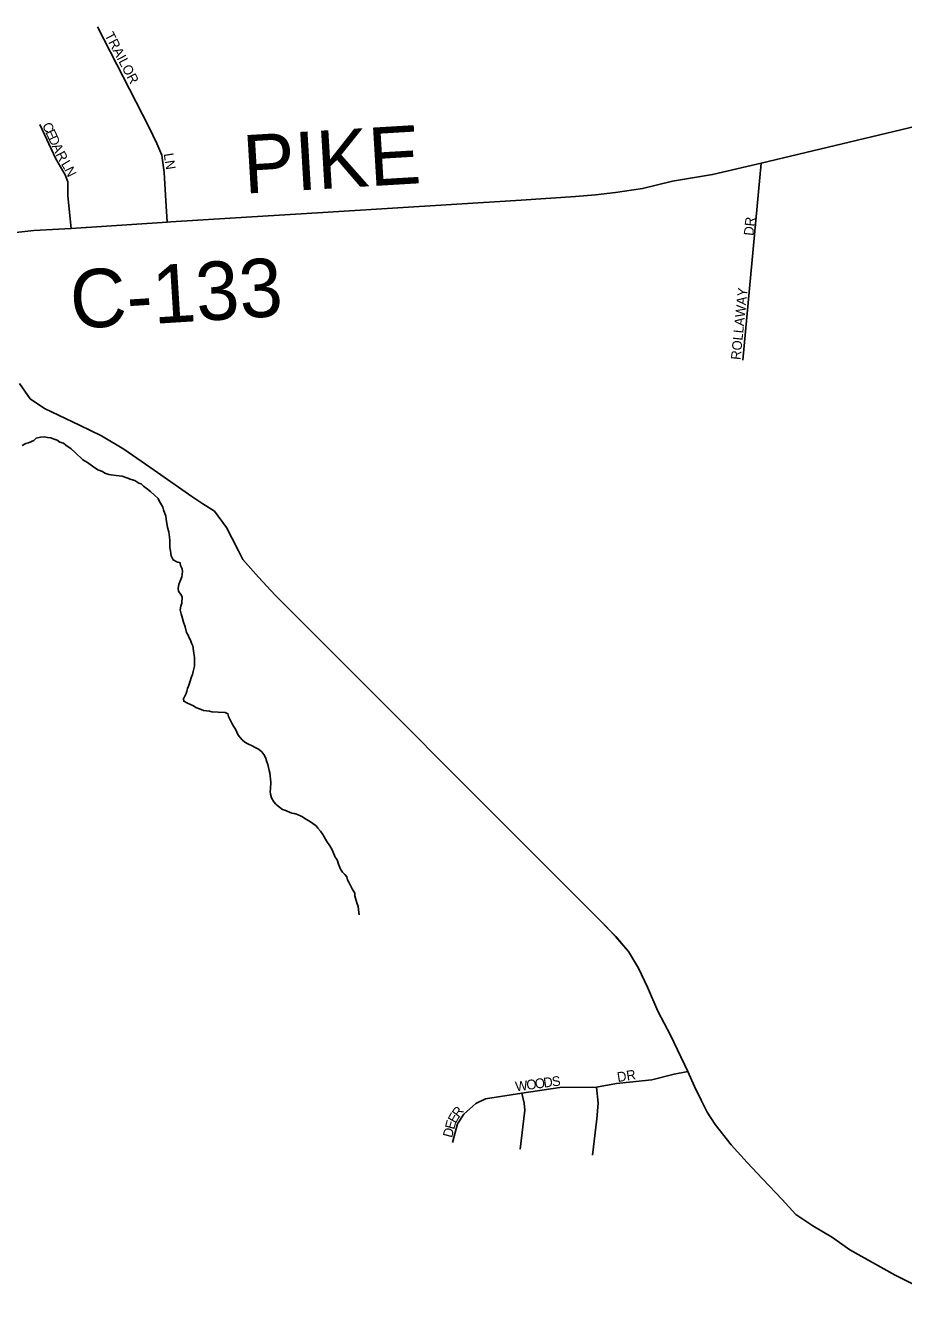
# Model space of a CAD drawing. Extents: x 1310247 to 1664935, y 235267 to 584339.
# Drawn here: x 1485268 to 1489781, y 437015 to 443538 of the extents above; entities that cross this region are included whole.
import ezdxf

# ---------------------------------------------------------------- set-up
doc = ezdxf.new("R2010")
doc.units = 0
for name, color, linetype in [('GM_X_County_Road', 7, 'Continuous'), ('GM_X_County_Road_Text', 7, 'Continuous'), ('GM_X_Minor_River', 7, 'Continuous'), ('GM_X_Township', 7, 'Continuous'), ('GM_X_Township_Subdivision', 7, 'Continuous'), ('GM_X_Township_Subdivision_Text', 7, 'Continuous')]:
    doc.layers.add(name, color=color, linetype=linetype)

msp = doc.modelspace()

# ---------------------------------------------------------------- linework, layer by layer
at = {"layer": 'GM_X_County_Road'}
for points in [[(1484817.4, 442435.6), (1484817.4, 442435.6), (1485203.8, 442471.6), (1485311.9, 442483.2), (1485502.4, 442493.3), (1485996, 442526.2), (1486016, 442527.6), (1486320, 442546.9), (1486796.1, 442576.3), (1487816.2, 442639.7), (1488094.2, 442657.5), (1488198.3, 442667.2), (1488300.5, 442679), (1488438.8, 442699.9), (1488593.4, 442736.5), (1488799.9, 442771.9), (1489048.6, 442828.8), (1491059.5, 443310.1), (1491143.8, 443328.2), (1491436.9, 443393.8), (1492449.1, 443608.3), (1492758.8, 443669.8), (1493012, 443726.3), (1493172.3, 443762.6)], [(1489936.2, 437014.6), (1489738, 437115.1), (1489505.5, 437244.6), (1489415.6, 437308), (1489315.2, 437368.7), (1489228, 437426.9), (1489156.7, 437503.5), (1489056.2, 437609.2), (1488977, 437693.8), (1488895.1, 437783.6), (1488813.1, 437889.3), (1488772.2, 437952.7), (1488740.5, 438014.8), (1488707.4, 438084.9), (1488673.1, 438161.5), (1488583.2, 438347.8), (1488518.5, 438470.7), (1488464.3, 438594.9), (1488419.5, 438692.6), (1488367.4, 438777.8), (1488301.5, 438854.7), (1488221.8, 438937), (1488144.9, 439015.3), (1488076.2, 439082.6), (1487952.6, 439206.2), (1486704.5, 440456.2), (1486551.5, 440609.3), (1486466.2, 440702.1), (1486385.9, 440792.4), (1486363.3, 440837.6), (1486330.7, 440900.3), (1486300.6, 440958), (1486240.4, 441040.8), (1486180.2, 441078.4), (1486123.7, 441117.3), (1485929.3, 441251.5), (1485773.5, 441360.5), (1485658.2, 441428.2), (1485546.6, 441482.5), (1485365.9, 441569.1), (1485292.8, 441619), (1485238.3, 441696.7)]]:
    msp.add_lwpolyline(points, dxfattribs=at)
at = {"layer": 'GM_X_Minor_River'}
for points in [[(1485250.6, 441379.4), (1485270.9, 441388.9), (1485283, 441392.6), (1485311.4, 441403.9), (1485323.7, 441415.6), (1485345.9, 441421), (1485364, 441422.5), (1485382, 441420.1), (1485398, 441417.6), (1485409.9, 441413.3), (1485431.8, 441406.7), (1485445.6, 441396.4), (1485463.4, 441389.9), (1485475.2, 441379.6), (1485502.8, 441360.8), (1485524.4, 441342.2), (1485563.6, 441305.2), (1485587.3, 441290.5), (1485612.9, 441271.9), (1485640.5, 441253.1), (1485664.3, 441244.5), (1485676.1, 441236.2), (1485696, 441229.6), (1485708, 441227.3), (1485734, 441224.6), (1485750, 441222.2), (1485766, 441221.8), (1485789.9, 441213.2), (1485811.7, 441204.6), (1485829.6, 441198.1), (1485851.3, 441185.5), (1485863.3, 441181.2), (1485875, 441168.9), (1485888.8, 441158.5), (1485910.4, 441142), (1485932, 441123.4), (1485949.6, 441106.9), (1485955.3, 441094.7), (1485974.6, 441062.2), (1485978.2, 441048.1), (1485989.4, 441015.7), (1485991, 440999.7), (1485998, 440957.4), (1486005.4, 440935.2), (1486008.7, 440907.1), (1486010.4, 440891), (1486009.8, 440869), (1486009.4, 440853), (1486013, 440836.9), (1486014.6, 440822.8), (1486016.3, 440810.8), (1486027.9, 440790.4), (1486045.6, 440780), (1486063.6, 440775.5), (1486065.2, 440761.4), (1486072.8, 440745.2), (1486074.5, 440731.1), (1486074.1, 440717.1), (1486071.8, 440703.2), (1486061.1, 440677.4), (1486056.7, 440663.5), (1486052.3, 440645.6), (1486053.9, 440629.5), (1486067.5, 440613.2), (1486073.2, 440601), (1486072.4, 440569), (1486066, 440553.1), (1486063.5, 440533.2), (1486069, 440513), (1486074.4, 440488.8), (1486079.9, 440470.7), (1486089.3, 440446.4), (1486096.6, 440418.2), (1486104.3, 440404), (1486110, 440389.8), (1486115.7, 440377.6), (1486121.3, 440363.5), (1486129, 440349.2), (1486130.7, 440337.2), (1486132.3, 440321.1), (1486135.8, 440301), (1486137.4, 440287), (1486136.4, 440244.9), (1486129.7, 440217.1), (1486127.3, 440201.1), (1486120.9, 440189.3), (1486112.2, 440161.5), (1486105.7, 440141.6), (1486101.4, 440129.7), (1486097, 440115.8), (1486094.7, 440103.8), (1486080, 440076.2), (1486081.7, 440064.1), (1486101.5, 440053.6), (1486131.2, 440040.8)], [(1486131.2, 440040.8), (1486143.1, 440032.5), (1486162.9, 440026), (1486182.8, 440017.4), (1486214.7, 440012.6), (1486226.7, 440010.3), (1486258.7, 440007.5), (1486294.8, 440006.5), (1486308.7, 440000.1), (1486312.3, 439986), (1486329.5, 439951.5), (1486337.1, 439935.3), (1486346.8, 439921), (1486362.1, 439890.6), (1486381.5, 439866.1), (1486395.2, 439853.7), (1486411.1, 439845.3), (1486432.8, 439834.7), (1486448.7, 439826.3), (1486466.5, 439817.8), (1486482.2, 439803.4), (1486493.9, 439791), (1486501.5, 439774.8), (1486509, 439752.6), (1486514.6, 439738.4), (1486519.9, 439708.3), (1486523.6, 439696.2), (1486528.4, 439648), (1486527.5, 439613.9), (1486525.2, 439600), (1486526.8, 439585.9), (1486532.4, 439567.8), (1486543.9, 439547.4), (1486555.6, 439535.1), (1486567.4, 439524.8), (1486589, 439508.2), (1486601, 439503.9), (1486612.9, 439499.6), (1486636.7, 439489), (1486648.7, 439486.6), (1486666.6, 439482.2), (1486688.4, 439471.6), (1486712.1, 439456.9), (1486727.9, 439448.5), (1486745.6, 439436), (1486761.4, 439423.6), (1486771.1, 439411.3), (1486784.8, 439397), (1486796.3, 439378.6), (1486817.5, 439344.1), (1486833, 439321.6), (1486844.5, 439301.3), (1486859.6, 439262.9), (1486869.3, 439248.6), (1486876.7, 439226.4), (1486888.1, 439202), (1486897.7, 439185.8), (1486909.5, 439173.5), (1486919.2, 439161.2), (1486922.8, 439147.1), (1486930.6, 439134.8), (1486947.7, 439100.4), (1486961.2, 439078), (1486960.9, 439064), (1486972, 439027.6), (1486977.5, 439009.5), (1486979.1, 438993.4), (1486980.8, 438979.3), (1486982.5, 438967.3)]]:
    msp.add_lwpolyline(points, dxfattribs=at)
at = {"layer": 'GM_X_Township'}
msp.add_lwpolyline([(1489936.2, 437014.7), (1489738, 437115.1), (1489505.5, 437244.6), (1489415.6, 437308), (1489315.2, 437368.7), (1489228, 437426.9), (1489156.7, 437503.5), (1489056.2, 437609.2), (1488977, 437693.8), (1488895, 437783.6), (1488813.1, 437889.3), (1488772.2, 437952.7), (1488740.5, 438014.8), (1488707.4, 438084.9), (1488673.1, 438161.5), (1488583.2, 438347.8), (1488518.5, 438470.7), (1488464.3, 438594.9), (1488419.5, 438692.6), (1488367.4, 438777.8), (1488301.4, 438854.7), (1488221.8, 438937.1), (1488144.9, 439015.3), (1488076.2, 439082.6), (1487952.6, 439206.2), (1486704.5, 440456.2), (1486551.5, 440609.2), (1486466.2, 440702.1), (1486385.9, 440792.4), (1486363.3, 440837.6), (1486330.7, 440900.3), (1486300.6, 440958), (1486240.4, 441040.8), (1486180.2, 441078.4), (1486123.7, 441117.3), (1485929.3, 441251.5), (1485773.5, 441360.5), (1485658.2, 441428.2), (1485546.6, 441482.5), (1485365.9, 441569.1), (1485292.8, 441618.9), (1485238.3, 441696.6)], dxfattribs=at)
msp.add_lwpolyline([(1489936.2, 437014.7), (1489738, 437115.1), (1489505.5, 437244.6), (1489415.6, 437308), (1489315.2, 437368.7), (1489228, 437426.9), (1489156.7, 437503.5), (1489056.2, 437609.2), (1488977, 437693.8), (1488895, 437783.6), (1488813.1, 437889.3), (1488772.2, 437952.7), (1488740.5, 438014.8), (1488707.4, 438084.9), (1488673.1, 438161.5), (1488583.2, 438347.8), (1488518.5, 438470.7), (1488464.3, 438594.9), (1488419.5, 438692.6), (1488367.4, 438777.8), (1488301.4, 438854.7), (1488221.8, 438937.1), (1488144.9, 439015.3), (1488076.2, 439082.6), (1487952.6, 439206.2), (1486704.5, 440456.2), (1486551.5, 440609.2), (1486466.2, 440702.1), (1486385.9, 440792.4), (1486363.3, 440837.6), (1486330.7, 440900.3), (1486300.6, 440958), (1486240.4, 441040.8), (1486180.2, 441078.4), (1486123.7, 441117.3), (1485929.3, 441251.5), (1485773.5, 441360.5), (1485658.2, 441428.2), (1485546.6, 441482.5), (1485365.9, 441569.1), (1485292.8, 441618.9), (1485238.3, 441696.6)], dxfattribs=at)
at = {"layer": 'GM_X_Township_Subdivision'}
for points in [[(1485996, 442526.2), (1485987.1, 442666), (1485980.3, 442780.9), (1485968.5, 442870.4), (1485943.2, 442931.2), (1485902.6, 443015.7), (1485637.9, 443530.7)], [(1485502.4, 442493.3), (1485493.8, 442576.5), (1485485.3, 442662.6), (1485485.3, 442733.6), (1485471.8, 442769.1), (1485424.5, 442851.8), (1485341.7, 443027.5)], [(1489048.6, 442828.8), (1488954.2, 441817.6)], [(1487463.6, 437796.4), (1487488.3, 437892.2), (1487521.1, 437942.8), (1487582.7, 437996.2), (1487633.3, 438020.8), (1487819.4, 438049.6), (1488015.1, 438078.3), (1488202.7, 438080.9), (1488305.8, 438099.4), (1488371.8, 438107.3), (1488486.8, 438117.9), (1488601.7, 438148.3), (1488673.1, 438161.5)], [(1487810.5, 437761.5), (1487833.8, 437963.3), (1487831.7, 437998.9), (1487819.4, 438049.6)], [(1488182.9, 437732.1), (1488204, 437918.4), (1488212, 437999), (1488202.7, 438080.9)]]:
    msp.add_lwpolyline(points, dxfattribs=at)

# ---------------------------------------------------------------- texts
at = {"layer": 'GM_X_County_Road_Text'}
for s, rotation, p in [('PIKE', 3.40358, (1486394, 442672.7)), ('C-133', 3.57607, (1485506.3, 441977.4))]:
    msp.add_text(s, height=300, rotation=rotation, dxfattribs=at).set_placement(p)
at = {"layer": 'GM_X_Township_Subdivision_Text'}
for s, rotation, p in [('TRAILOR', 297.84856, (1485673.7, 443487.7)), ('C', 294.83791, (1485352.7, 443025.3)), ('E', 294.80567, (1485369.4, 442989.3)), ('D', 294.83279, (1485384.2, 442957.3)), ('A', 294.83469, (1485402.6, 442917.4)), ('R', 297.58529, (1485422.3, 442875.1)), ('LN', 278.96909, (1485978.3, 442877.6)), ('L', 301.09026, (1485449.2, 442825.7)), ('N', 296.09583, (1485466.8, 442796.6)), ('DR', 83.99338, (1489008.9, 442454.7)), ('ROLLAWAY', 84.21791, (1488942.9, 441816.7)), ('DR', 8.98031, (1488312.7, 438107)), ('W', 7.77349, (1487789.3, 438058.7)), ('O', 7.76221, (1487846, 438066.4)), ('O', 7.7821, (1487889.6, 438072.4)), ('D', 7.76221, (1487933.2, 438078.3)), ('S', 6.7625, (1487976.6, 438084.2)), ('R', 52.7172, (1487495.5, 437920.5)), ('E', 75.13545, (1487471.4, 437860.5)), ('E', 60.40418, (1487479.1, 437891.4)), ('D', 75.23752, (1487460.2, 437818))]:
    msp.add_text(s, height=50, rotation=rotation, dxfattribs=at).set_placement(p)

doc.saveas('drawing.dxf')
